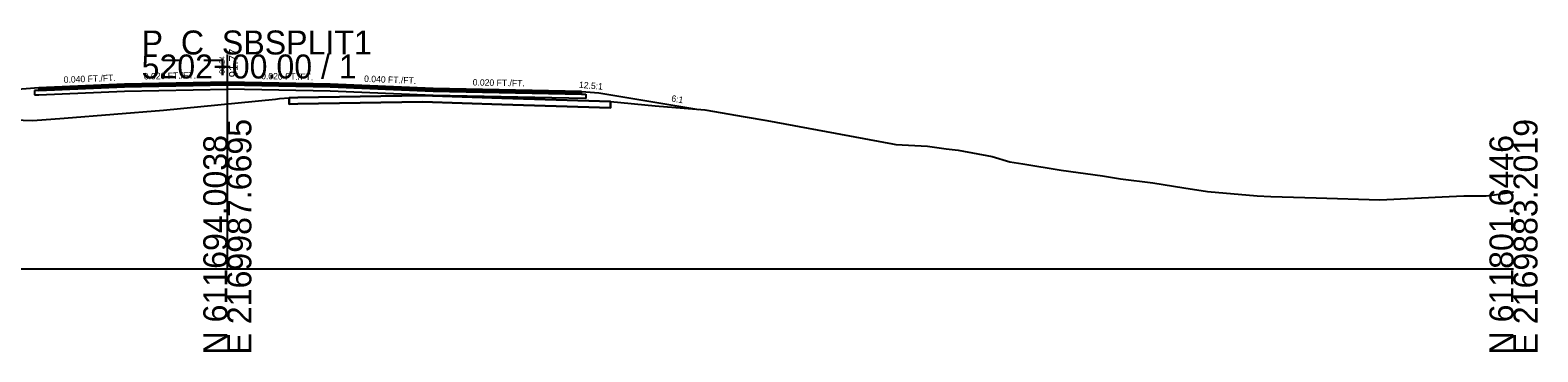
# Model space of a CAD drawing. Extents: x -26 to 1303, y -3010 to 12023.
# Drawn here: x 1127 to 1302.8, y 2990.3 to 3027.8 of the extents above; entities that cross this region are included whole.
import ezdxf

# ---------------------------------------------------------------- set-up
doc = ezdxf.new("R2010")
doc.units = 0
for name, color, linetype in [('RD_GPK_XS_Cell', 7, 'Continuous'), ('RD_XS_Base', 7, 'Continuous'), ('RD_XS_ExGround', 7, 'Continuous'), ('RD_XS_ExPaveRet', 7, 'Continuous'), ('RD_XS_Greenside', 7, 'Continuous'), ('RD_XS_Pave', 7, 'Continuous'), ('RD_XS_PaveOvlay_CP', 7, 'Continuous'), ('RD_XS_TieSlope', 7, 'Continuous'), ('RD_XS_TX_Elev_EX', 7, 'Continuous'), ('RD_XS_TX_Elev_PR', 7, 'Continuous'), ('RD_XS_TX_ShdSlope', 7, 'Continuous'), ('RD_XS_TX_Slope', 7, 'Continuous')]:
    doc.layers.add(name, color=color, linetype=linetype)

msp = doc.modelspace()

# ---------------------------------------------------------------- linework, layer by layer
at = {"layer": 'RD_GPK_XS_Cell'}
for p, q in [((1150, 3000), (1150, 3025)), ((1000, 3000), (1150, 3000)), ((1150, 3000), (1300, 3000))]:
    msp.add_line(p, q, dxfattribs=at)
at = {"layer": 'RD_XS_Base'}
for p, q in [((1138, 3021.21), (1128, 3020.81)), ((1136, 3021.13), (1136, 3021.13)), ((1150, 3021.45), (1138, 3021.21)), ((1138, 3020.71), (1150, 3020.95)), ((1150, 3020.95), (1150, 3021.61)), ((1150, 3021.61), (1150, 3021.61)), ((1150, 3021.61), (1150, 3021.61)), ((1150, 3021.61), (1150, 3021.45)), ((1150, 3021.45), (1150, 3021.45)), ((1150, 3021.45), (1162, 3021.21)), ((1150, 3021.45), (1150, 3021.45)), ((1150, 3020.95), (1150, 3021.45)), ((1150, 3021.45), (1150, 3021.45)), ((1150, 3021.45), (1150, 3021.45)), ((1162, 3020.71), (1150, 3020.95)), ((1150, 3020.95), (1150, 3020.95)), ((1150, 3020.95), (1150, 3020.95)), ((1162, 3021.21), (1162, 3021.21)), ((1162, 3021.21), (1174, 3020.73)), ((1128, 3020.81), (1127.5, 3020.79)), ((1127.5, 3020.79), (1127.5, 3020.79)), ((1127.5, 3020.79), (1127.5, 3020.29)), ((1127.5, 3020.29), (1128, 3020.31)), ((1128, 3020.81), (1128, 3020.81)), ((1128, 3020.31), (1138, 3020.71)), ((1128, 3020.31), (1128, 3020.31)), ((1136, 3020.63), (1136, 3020.63)), ((1174, 3020.23), (1162, 3020.71)), ((1162, 3020.71), (1162, 3020.71)), ((1174, 3020.73), (1174, 3020.73)), ((1174, 3020.73), (1191.32, 3020.38)), ((1191.82, 3019.87), (1174, 3020.23)), ((1174, 3020.23), (1174, 3020.23)), ((1191.32, 3020.38), (1191.32, 3020.38)), ((1191.32, 3020.38), (1191.82, 3020.37)), ((1191.82, 3020.37), (1191.82, 3020.37)), ((1191.82, 3020.37), (1191.82, 3019.87))]:
    msp.add_line(p, q, dxfattribs=at)
at = {"layer": 'RD_XS_ExGround'}
msp.add_lwpolyline([(1118.23, 3017.6), (1127.32, 3017.3), (1130.97, 3017.58), (1142.57, 3018.5), (1155.6, 3019.8), (1156.09, 3019.85), (1157.23, 3019.96), (1158.22, 3019.98), (1172.78, 3020.23), (1182.01, 3019.92), (1194.7, 3019.51), (1199.88, 3019.03), (1205.69, 3018.54), (1210.41, 3017.73), (1212.92, 3017.3), (1219.82, 3016.02), (1227.58, 3014.56), (1227.97, 3014.5), (1231.64, 3014.31), (1233.84, 3014.01), (1235.25, 3013.84), (1239.2, 3013.11), (1241.25, 3012.49), (1242.79, 3012.25), (1247.23, 3011.5), (1252.06, 3010.83), (1254.16, 3010.5), (1257.94, 3010.02), (1261.56, 3009.44), (1264.32, 3009.03), (1270.1, 3008.5), (1271.69, 3008.42), (1276.99, 3008.27), (1284.43, 3008.06), (1292.48, 3008.42), (1294.2, 3008.5), (1296.82, 3008.5), (1297.77, 3008.62), (1300, 3008.97)], dxfattribs=at)
at = {"layer": 'RD_XS_ExPaveRet'}
for points in [[(1194.7, 3019.51), (1194.7, 3019.51), (1194.7, 3018.76), (1194.7, 3018.76), (1194.7, 3018.76), (1182.01, 3019.17), (1182.01, 3019.17), (1172.78, 3019.48), (1172.78, 3019.48), (1158.22, 3019.23), (1158.22, 3019.23), (1157.23, 3019.21), (1157.23, 3019.21), (1157.23, 3019.21), (1157.23, 3019.96), (1157.23, 3019.96), (1158.22, 3019.98), (1158.22, 3019.98), (1172.78, 3020.23), (1172.78, 3020.23), (1182.01, 3019.92), (1182.01, 3019.92), (1194.7, 3019.51)], [(1182.01, 3019.92), (1172.78, 3020.23), (1158.22, 3019.98), (1157.23, 3019.96), (1157.23, 3019.96), (1157.23, 3019.21), (1157.23, 3019.21), (1158.22, 3019.23), (1172.78, 3019.48), (1182.01, 3019.17), (1194.7, 3018.76), (1194.7, 3019.51), (1182.01, 3019.92)]]:
    msp.add_lwpolyline(points, dxfattribs=at)
at = {"layer": 'RD_XS_Greenside'}
msp.add_line((1193.32, 3020.54), (1204.99, 3018.6), dxfattribs=at)
at = {"layer": 'RD_XS_Pave'}
for p, q in [((1138, 3021.53), (1128, 3021.13)), ((1138, 3021.37), (1128, 3020.97)), ((1128, 3020.97), (1138, 3021.37)), ((1128, 3020.81), (1138, 3021.21)), ((1128, 3021.13), (1128, 3021.13)), ((1128, 3021.13), (1128, 3020.97)), ((1128, 3020.97), (1128, 3020.97)), ((1128, 3020.97), (1128, 3020.81)), ((1136, 3021.45), (1136, 3021.45)), ((1136, 3021.29), (1136, 3021.29)), ((1136, 3021.29), (1136, 3021.29)), ((1136, 3021.13), (1136, 3021.13)), ((1150, 3021.77), (1138, 3021.53)), ((1150, 3021.61), (1138, 3021.37)), ((1138, 3021.37), (1150, 3021.61)), ((1138, 3021.21), (1150, 3021.45)), ((1162, 3021.53), (1150, 3021.77)), ((1150, 3021.77), (1150, 3021.77)), ((1150, 3021.77), (1150, 3021.77)), ((1150, 3021.45), (1150, 3021.61)), ((1150, 3021.61), (1150, 3021.61)), ((1150, 3021.61), (1150, 3021.61)), ((1150, 3021.61), (1150, 3021.61)), ((1150, 3021.61), (1150, 3021.61)), ((1150, 3021.61), (1162, 3021.37)), ((1162, 3021.37), (1150, 3021.61)), ((1150, 3021.61), (1150, 3021.61)), ((1150, 3021.61), (1150, 3021.61)), ((1150, 3021.61), (1150, 3021.61)), ((1150, 3021.61), (1150, 3021.45)), ((1150, 3021.45), (1150, 3021.45)), ((1150, 3021.45), (1150, 3021.45)), ((1150, 3021.45), (1150, 3021.45)), ((1150, 3021.45), (1162, 3021.21)), ((1174, 3021.05), (1162, 3021.53)), ((1162, 3021.53), (1162, 3021.53)), ((1162, 3021.37), (1162, 3021.37)), ((1162, 3021.37), (1174, 3020.89)), ((1174, 3020.89), (1162, 3021.37)), ((1162, 3021.37), (1162, 3021.37)), ((1162, 3021.21), (1162, 3021.21)), ((1162, 3021.21), (1174, 3020.73)), ((1191.32, 3020.7), (1174, 3021.05)), ((1174, 3021.05), (1174, 3021.05)), ((1174, 3020.89), (1174, 3020.89)), ((1174, 3020.89), (1191.32, 3020.54)), ((1191.32, 3020.54), (1174, 3020.89)), ((1174, 3020.89), (1174, 3020.89)), ((1174, 3020.73), (1191.32, 3020.38)), ((1174, 3020.73), (1174, 3020.73)), ((1191.32, 3020.54), (1191.32, 3020.7)), ((1191.32, 3020.7), (1191.32, 3020.7)), ((1191.32, 3020.38), (1191.32, 3020.54)), ((1191.32, 3020.54), (1191.32, 3020.54))]:
    msp.add_line(p, q, dxfattribs=at)
at = {"layer": 'RD_XS_PaveOvlay_CP'}
for p, q in [((1138, 3021.53), (1128, 3021.13)), ((1136, 3021.45), (1136, 3021.45)), ((1150, 3021.77), (1138, 3021.53)), ((1162, 3021.53), (1150, 3021.77)), ((1150, 3021.77), (1150, 3021.77)), ((1150, 3021.77), (1150, 3021.77)), ((1174, 3021.05), (1162, 3021.53)), ((1162, 3021.53), (1162, 3021.53)), ((1191.32, 3020.7), (1174, 3021.05)), ((1174, 3021.05), (1174, 3021.05))]:
    msp.add_line(p, q, dxfattribs=at)
at = {"layer": 'RD_XS_TieSlope'}
for p, q in [((1128, 3021.13), (1122, 3020.65)), ((1191.32, 3020.7), (1193.32, 3020.54))]:
    msp.add_line(p, q, dxfattribs=at)

# ---------------------------------------------------------------- texts
at = {"layer": 'RD_GPK_XS_Cell'}
for s, p in [('P_C_SBSPLIT1', (1140, 3025)), ('5202+00.00 / 1', (1140, 3022.2))]:
    msp.add_text(s, height=2.8, dxfattribs=at).set_placement(p)
for s, p in [('E 2169987.6695', (1152.8, 2990)), ('E 2169883.2019', (1302.8, 2990)), ('N 611694.0038', (1150, 2990)), ('N 611801.6446', (1300, 2990))]:
    msp.add_text(s, height=2.8, rotation=90, dxfattribs=at).set_placement(p)
at = {"layer": 'RD_XS_TX_Elev_EX'}
msp.add_text('89.24', height=0.6, rotation=90, dxfattribs=at).set_placement((1149.68, 3022.75))
at = {"layer": 'RD_XS_TX_Elev_PR'}
msp.add_text('91.77', height=1, rotation=90, dxfattribs=at).set_placement((1151.2, 3022.33))
at = {"layer": 'RD_XS_TX_ShdSlope'}
msp.add_text('12.5:1', height=0.75, rotation=355.4261, dxfattribs=at).set_placement((1190.99, 3021.11))
at = {"layer": 'RD_XS_TX_Slope'}
for s, rotation, p in [('0.040 FT./FT.', 2.2906, (1130.93, 3021.68)), ('0.020 FT./FT.', 1.1458, (1140.27, 3022.08)), ('0.020 FT./FT.', 358.8542, (1153.94, 3022.12)), ('0.040 FT./FT.', 357.7094, (1165.94, 3021.81)), ('0.020 FT./FT.', 358.8542, (1178.61, 3021.39)), ('6:1', 350.5377, (1201.74, 3019.53))]:
    msp.add_text(s, height=0.75, rotation=rotation, dxfattribs=at).set_placement(p)

doc.saveas('drawing.dxf')
